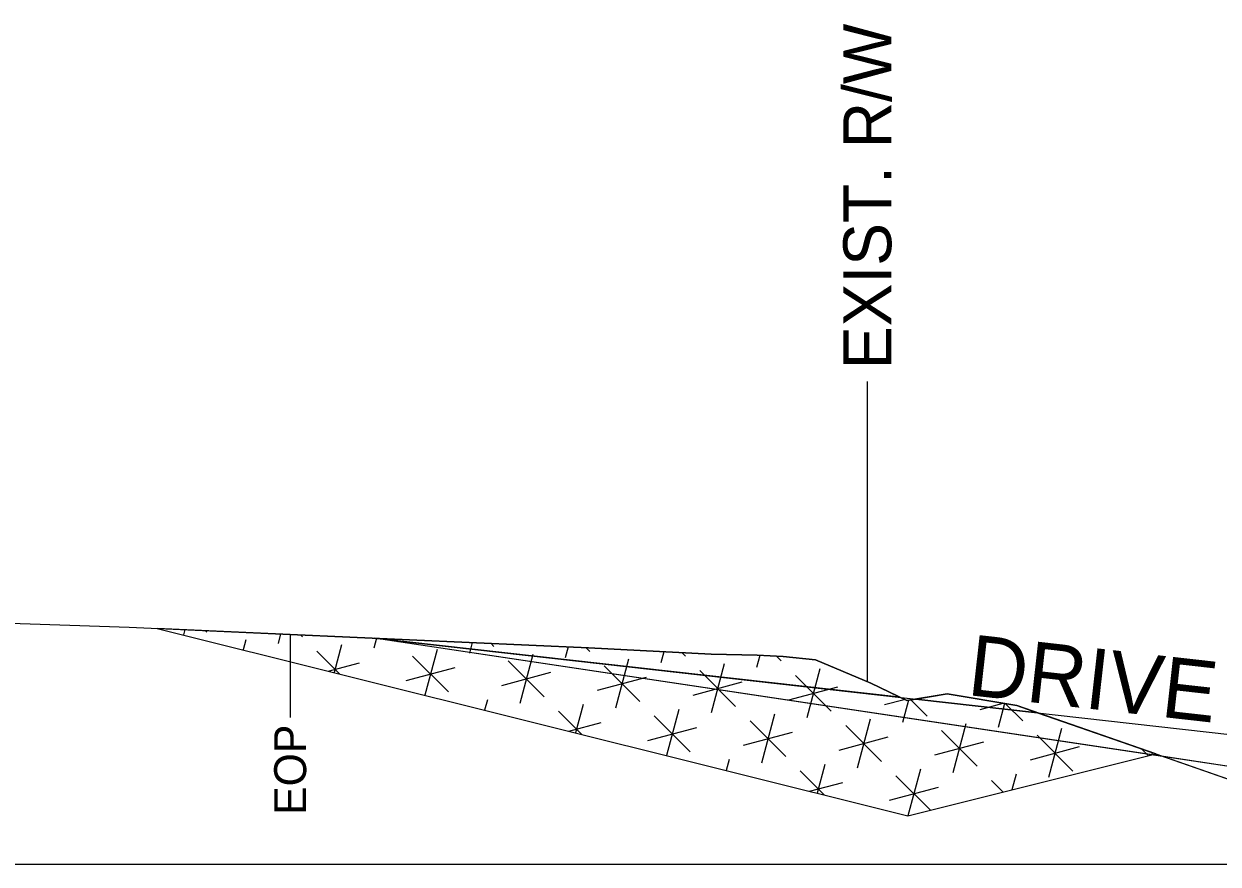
# Model space of a CAD drawing. Extents: x -26 to 4303, y -10 to 9577.
# Drawn here: x 2099.23 to 2128.64, y 7500 to 7520.7 of the extents above; entities that cross this region are included whole.
import ezdxf

# ---------------------------------------------------------------- set-up
doc = ezdxf.new("R2010")
doc.units = 0
for name, color, linetype in [('Old_Level_2', 7, 'Continuous'), ('Pattern 3', 7, 'Continuous'), ('Prop CMT Pvmt Course 2 Wedge', 7, 'Continuous'), ('Prop CMT Pvmt Wedge Surface 1', 7, 'Continuous'), ('Prop CMT Slope Grass', 7, 'Continuous'), ('Prop XS DDE Elevations', 7, 'Continuous'), ('Prop XS Ditch Standard Text', 7, 'Continuous'), ('Prop XS Hydro Elevations', 7, 'Continuous')]:
    doc.layers.add(name, color=color, linetype=linetype)

msp = doc.modelspace()

# ---------------------------------------------------------------- linework, layer by layer
at = {"layer": 'Old_Level_2'}
msp.add_line((2000, 7500), (2150, 7500), dxfattribs=at)
msp.add_line((2000, 7500), (2150, 7500), dxfattribs=at)
at = {"layer": 'Pattern 3'}
for p, q in [((2103.195, 7505.779), (2103.16, 7505.649)), ((2103.697, 7505.756), (2103.738, 7505.715)), ((2105.555, 7505.672), (2105.491, 7505.435)), ((2106.041, 7505.65), (2106.095, 7505.597)), ((2104.696, 7505.523), (2104.631, 7505.281)), ((2107.052, 7505.405), (2106.869, 7504.722)), ((2107.914, 7505.566), (2107.847, 7505.317)), ((2108.384, 7505.545), (2108.451, 7505.478)), ((2110.274, 7505.461), (2110.204, 7505.198)), ((2110.727, 7505.441), (2110.808, 7505.36)), ((2112.634, 7505.356), (2112.56, 7505.08)), ((2113.069, 7505.336), (2113.164, 7505.241)), ((2106.448, 7505.243), (2107.004, 7504.688)), ((2108.805, 7505.125), (2109.689, 7504.241)), ((2109.408, 7505.286), (2109.107, 7504.162)), ((2111.161, 7505.006), (2112.045, 7504.122)), ((2111.765, 7505.168), (2111.441, 7503.961)), ((2114.121, 7505.05), (2113.798, 7503.842)), ((2114.99, 7505.234), (2114.917, 7504.961)), ((2115.433, 7505.21), (2115.521, 7505.123)), ((2117.353, 7505.142), (2117.273, 7504.843)), ((2117.761, 7505.12), (2117.877, 7505.005)), ((2106.726, 7504.757), (2107.494, 7504.963)), ((2108.643, 7504.521), (2109.85, 7504.845)), ((2110.999, 7504.403), (2112.207, 7504.726)), ((2113.518, 7504.888), (2114.402, 7504.004)), ((2115.874, 7504.769), (2116.758, 7503.886)), ((2116.478, 7504.931), (2116.154, 7503.724)), ((2118.834, 7504.813), (2118.511, 7503.605)), ((2113.356, 7504.284), (2114.563, 7504.608)), ((2115.712, 7504.166), (2116.92, 7504.489)), ((2118.231, 7504.651), (2119.114, 7503.767)), ((2118.069, 7504.047), (2119.276, 7504.371)), ((2110.646, 7504.049), (2110.578, 7503.794)), ((2113.002, 7503.931), (2112.816, 7503.235)), ((2120.425, 7503.929), (2120.91, 7504.059)), ((2121.014, 7504.037), (2120.867, 7503.487)), ((2121.073, 7504.047), (2121.471, 7503.649)), ((2122.782, 7503.811), (2123.349, 7503.963)), ((2123.381, 7503.957), (2123.224, 7503.369)), ((2123.404, 7503.953), (2123.827, 7503.53)), ((2112.399, 7503.769), (2112.972, 7503.196)), ((2114.755, 7503.65), (2115.639, 7502.767)), ((2115.359, 7503.812), (2115.054, 7502.675)), ((2117.112, 7503.532), (2117.995, 7502.648)), ((2117.715, 7503.694), (2117.392, 7502.486)), ((2120.072, 7503.575), (2119.748, 7502.368)), ((2112.651, 7503.276), (2113.444, 7503.489)), ((2114.593, 7503.047), (2115.801, 7503.37)), ((2116.95, 7502.928), (2118.157, 7503.252)), ((2119.468, 7503.414), (2120.352, 7502.53)), ((2121.824, 7503.295), (2122.708, 7502.411)), ((2122.428, 7503.457), (2122.105, 7502.25)), ((2124.785, 7503.339), (2124.461, 7502.131)), ((2119.306, 7502.81), (2120.514, 7503.133)), ((2121.663, 7502.692), (2122.87, 7503.015)), ((2124.181, 7503.177), (2125.065, 7502.293)), ((2124.019, 7502.573), (2125.227, 7502.897)), ((2126.759, 7502.836), (2126.926, 7502.67)), ((2127.014, 7502.748), (2126.999, 7502.688)), ((2116.596, 7502.575), (2116.525, 7502.308)), ((2118.953, 7502.456), (2118.763, 7501.748)), ((2118.349, 7502.295), (2118.94, 7501.704)), ((2120.705, 7502.176), (2121.554, 7501.327)), ((2121.309, 7502.338), (2121.001, 7501.189)), ((2123.062, 7502.058), (2123.345, 7501.775)), ((2123.666, 7502.22), (2123.561, 7501.829)), ((2118.575, 7501.795), (2119.395, 7502.014)), ((2120.544, 7501.572), (2121.751, 7501.896))]:
    msp.add_line(p, q, dxfattribs=at)
msp.add_lwpolyline([(2102.518, 7505.809), (2121, 7501.189), (2127.107, 7502.716), (2123.682, 7503.906), (2121.963, 7504.197), (2120.971, 7504.029), (2120.086, 7504.455), (2118.727, 7505.035), (2117.927, 7505.112), (2117.285, 7505.145), (2116.158, 7505.172), (2113.134, 7505.333), (2105.789, 7505.661)], close=True, dxfattribs=at)
at = {"layer": 'Prop CMT Pvmt Course 2 Wedge'}
msp.add_line((2107.86, 7505.569), (2129, 7503.189), dxfattribs=at)
at = {"layer": 'Prop CMT Pvmt Wedge Surface 1'}
msp.add_line((2129.016, 7502.392), (2107.86, 7505.569), dxfattribs=at)
at = {"layer": 'Prop CMT Slope Grass'}
msp.add_lwpolyline([(2089.141, 7506.266), (2101.826, 7505.841), (2105.789, 7505.661), (2113.134, 7505.333), (2116.158, 7505.172), (2117.285, 7505.145), (2117.927, 7505.112), (2118.727, 7505.035), (2120.086, 7504.455), (2120.971, 7504.029), (2121.963, 7504.197), (2123.682, 7503.906), (2130.498, 7501.536)], dxfattribs=at)
at = {"layer": 'Prop XS DDE Elevations'}
for points in [[(2124.188, 7503.731), (2127.293, 7502.651), (2107.86, 7505.569), (2120.799, 7504.112), (2120.971, 7504.029), (2121.196, 7504.067)], [(2117.285, 7505.145), (2117.927, 7505.112), (2118.727, 7505.035), (2120.086, 7504.455), (2120.799, 7504.112), (2107.86, 7505.569), (2113.134, 7505.333), (2116.158, 7505.172)], [(2121.196, 7504.067), (2121.963, 7504.197), (2123.682, 7503.906), (2124.188, 7503.731)], [(2133.305, 7501.713), (2135.911, 7502.53), (2133.018, 7502.472), (2129.016, 7502.392), (2127.293, 7502.651), (2130.498, 7501.536), (2131.096, 7501.4), (2131.515, 7501.144), (2131.908, 7501.434)]]:
    msp.add_lwpolyline(points, close=True, dxfattribs=at)
at = {"layer": 'Prop XS Ditch Standard Text'}
for p, q in [((2120, 7511.894), (2120, 7504.492)), ((2105.789, 7505.661), (2105.789, 7503.611))]:
    msp.add_line(p, q, dxfattribs=at)

# ---------------------------------------------------------------- texts
for s, height, p in [('EXIST. R/W', 1.1811, (2120.591, 7512.196)), ('EOP', 0.7874, (2106.183, 7501.213))]:
    msp.add_text(s, height=height, rotation=90, dxfattribs=at).set_placement(p)
at = {"layer": 'Prop XS Hydro Elevations'}
msp.add_text('DRIVE', height=1.5, rotation=353.5766, dxfattribs=at).set_placement((2122.436, 7504.169))

doc.saveas('drawing.dxf')
